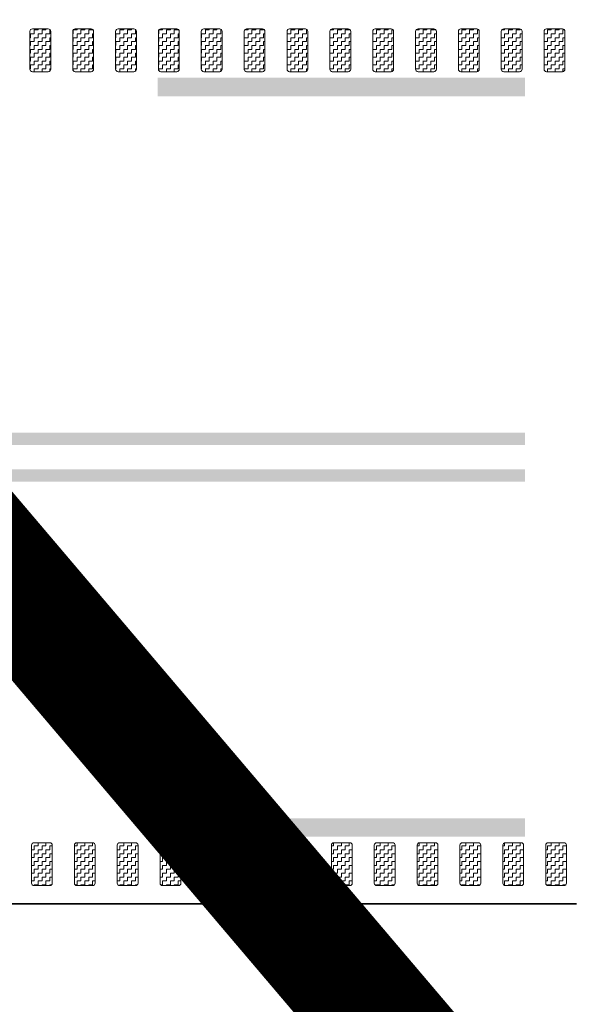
# Model space of a CAD drawing. Header units: metres. Extents: x -699 to 2316, y -1199 to 781.
# Tile 535 of 593: x 1210.72 to 1215.41, y -290.63 to -282.59. Entities that reach past the tile are written whole.
import ezdxf

# ---------------------------------------------------------------- set-up
doc = ezdxf.new("R2010")
doc.units = ezdxf.units.M
doc.linetypes.add('VW-3-3_STREEP', pattern=[6, 3, -3])
doc.linetypes.add('VW-9-3_STREEP', pattern=[12, 9, -3])
for name, color, linetype, lineweight in [('N-WA-VW-MARKERING_DYNAMISCH-G', 7, 'Continuous', 35), ('N-WE-VH-KANTVERHARDING-G', 210, 'Continuous', 35), ('N-WE-VW-MARKERING_LANGS_STREEP_33-G', 7, 'VW-3-3_STREEP', 13), ('N-WE-VW-MARKERING_LANGS_STREEP_93-G', 7, 'VW-9-3_STREEP', 13)]:
    doc.layers.add(name, color=color, linetype=linetype, lineweight=lineweight)
doc.layers.add('X-XX-AL-TEKENBLAD_VIEWPORT-G', color=7, linetype='Continuous', lineweight=18, plot=False)
pattern_1 = [(180, (362.03036, 0), (-0.03175, -0.03175), [0.03175, -0.03175]), (270, (361.99861, 0), (0.03175, -0.03175), [0.03175, -0.03175])]

msp = doc.modelspace()

# ---------------------------------------------------------------- hatches: boundary and pattern name
at = {"layer": 'N-WA-VW-MARKERING_DYNAMISCH-G', "lineweight": 9}
h = msp.add_hatch(dxfattribs=at)
h.set_pattern_fill('ZIGZAG', color=8, scale=0.01, angle=180, style=0)
h.set_pattern_definition(pattern_1)
edge = h.paths.add_edge_path()
edge.add_line((1210.8191, -282.6615), (1210.9491, -282.6615))
edge.add_arc((1210.9491, -282.6815), 0.02, 0, 90, ccw=False)
edge.add_line((1210.9691, -282.6815), (1210.9691, -282.9915))
edge.add_arc((1210.9491, -282.9915), 0.02, 270, 360, ccw=False)
edge.add_line((1210.9491, -283.0115), (1210.8191, -283.0115))
edge.add_arc((1210.8191, -282.9915), 0.02, 180, 270, ccw=False)
edge.add_line((1210.7991, -282.9915), (1210.7991, -282.6815))
edge.add_arc((1210.8191, -282.6815), 0.02, 90, 180, ccw=False)
h = msp.add_hatch(dxfattribs=at)
h.set_pattern_fill('ZIGZAG', color=8, scale=0.01, angle=180, style=0)
h.set_pattern_definition(pattern_1)
edge = h.paths.add_edge_path()
edge.add_line((1211.1691, -282.6615), (1211.2991, -282.6615))
edge.add_arc((1211.2991, -282.6815), 0.02, 0, 90, ccw=False)
edge.add_line((1211.3191, -282.6815), (1211.3191, -282.9915))
edge.add_arc((1211.2991, -282.9915), 0.02, 270, 360, ccw=False)
edge.add_line((1211.2991, -283.0115), (1211.1691, -283.0115))
edge.add_arc((1211.1691, -282.9915), 0.02, 180, 270, ccw=False)
edge.add_line((1211.1491, -282.9915), (1211.1491, -282.6815))
edge.add_arc((1211.1691, -282.6815), 0.02, 90, 180, ccw=False)
h = msp.add_hatch(dxfattribs=at)
h.set_pattern_fill('ZIGZAG', color=8, scale=0.01, angle=180, style=0)
h.set_pattern_definition(pattern_1)
edge = h.paths.add_edge_path()
edge.add_line((1211.5191, -282.6615), (1211.6491, -282.6615))
edge.add_arc((1211.6491, -282.6815), 0.02, 0, 90, ccw=False)
edge.add_line((1211.6691, -282.6815), (1211.6691, -282.9915))
edge.add_arc((1211.6491, -282.9915), 0.02, 270, 360, ccw=False)
edge.add_line((1211.6491, -283.0115), (1211.5191, -283.0115))
edge.add_arc((1211.5191, -282.9915), 0.02, 180, 270, ccw=False)
edge.add_line((1211.4991, -282.9915), (1211.4991, -282.6815))
edge.add_arc((1211.5191, -282.6815), 0.02, 90, 180, ccw=False)
h = msp.add_hatch(dxfattribs=at)
h.set_pattern_fill('ZIGZAG', color=8, scale=0.01, angle=180, style=0)
h.set_pattern_definition(pattern_1)
edge = h.paths.add_edge_path()
edge.add_line((1211.8691, -282.6615), (1211.9991, -282.6615))
edge.add_arc((1211.9991, -282.6815), 0.02, 0, 90, ccw=False)
edge.add_line((1212.0191, -282.6815), (1212.0191, -282.9915))
edge.add_arc((1211.9991, -282.9915), 0.02, 270, 360, ccw=False)
edge.add_line((1211.9991, -283.0115), (1211.8691, -283.0115))
edge.add_arc((1211.8691, -282.9915), 0.02, 180, 270, ccw=False)
edge.add_line((1211.8491, -282.9915), (1211.8491, -282.6815))
edge.add_arc((1211.8691, -282.6815), 0.02, 90, 180, ccw=False)
h = msp.add_hatch(dxfattribs=at)
h.set_pattern_fill('ZIGZAG', color=8, scale=0.01, angle=180, style=0)
h.set_pattern_definition(pattern_1)
edge = h.paths.add_edge_path()
edge.add_line((1212.2191, -282.6615), (1212.3491, -282.6615))
edge.add_arc((1212.3491, -282.6815), 0.02, 0, 90, ccw=False)
edge.add_line((1212.3691, -282.6815), (1212.3691, -282.9915))
edge.add_arc((1212.3491, -282.9915), 0.02, 270, 360, ccw=False)
edge.add_line((1212.3491, -283.0115), (1212.2191, -283.0115))
edge.add_arc((1212.2191, -282.9915), 0.02, 180, 270, ccw=False)
edge.add_line((1212.1991, -282.9915), (1212.1991, -282.6815))
edge.add_arc((1212.2191, -282.6815), 0.02, 90, 180, ccw=False)
h = msp.add_hatch(dxfattribs=at)
h.set_pattern_fill('ZIGZAG', color=8, scale=0.01, angle=180, style=0)
h.set_pattern_definition(pattern_1)
edge = h.paths.add_edge_path()
edge.add_line((1212.5691, -282.6615), (1212.6991, -282.6615))
edge.add_arc((1212.6991, -282.6815), 0.02, 0, 90, ccw=False)
edge.add_line((1212.7191, -282.6815), (1212.7191, -282.9915))
edge.add_arc((1212.6991, -282.9915), 0.02, 270, 360, ccw=False)
edge.add_line((1212.6991, -283.0115), (1212.5691, -283.0115))
edge.add_arc((1212.5691, -282.9915), 0.02, 180, 270, ccw=False)
edge.add_line((1212.5491, -282.9915), (1212.5491, -282.6815))
edge.add_arc((1212.5691, -282.6815), 0.02, 90, 180, ccw=False)
h = msp.add_hatch(dxfattribs=at)
h.set_pattern_fill('ZIGZAG', color=8, scale=0.01, angle=180, style=0)
h.set_pattern_definition(pattern_1)
edge = h.paths.add_edge_path()
edge.add_line((1212.9191, -282.6615), (1213.0491, -282.6615))
edge.add_arc((1213.0491, -282.6815), 0.02, 0, 90, ccw=False)
edge.add_line((1213.0691, -282.6815), (1213.0691, -282.9915))
edge.add_arc((1213.0491, -282.9915), 0.02, 270, 360, ccw=False)
edge.add_line((1213.0491, -283.0115), (1212.9191, -283.0115))
edge.add_arc((1212.9191, -282.9915), 0.02, 180, 270, ccw=False)
edge.add_line((1212.8991, -282.9915), (1212.8991, -282.6815))
edge.add_arc((1212.9191, -282.6815), 0.02, 90, 180, ccw=False)
h = msp.add_hatch(dxfattribs=at)
h.set_pattern_fill('ZIGZAG', color=8, scale=0.01, angle=180, style=0)
h.set_pattern_definition(pattern_1)
edge = h.paths.add_edge_path()
edge.add_line((1213.2691, -282.6615), (1213.3991, -282.6615))
edge.add_arc((1213.3991, -282.6815), 0.02, 0, 90, ccw=False)
edge.add_line((1213.4191, -282.6815), (1213.4191, -282.9915))
edge.add_arc((1213.3991, -282.9915), 0.02, 270, 360, ccw=False)
edge.add_line((1213.3991, -283.0115), (1213.2691, -283.0115))
edge.add_arc((1213.2691, -282.9915), 0.02, 180, 270, ccw=False)
edge.add_line((1213.2491, -282.9915), (1213.2491, -282.6815))
edge.add_arc((1213.2691, -282.6815), 0.02, 90, 180, ccw=False)
h = msp.add_hatch(dxfattribs=at)
h.set_pattern_fill('ZIGZAG', color=8, scale=0.01, angle=180, style=0)
h.set_pattern_definition(pattern_1)
edge = h.paths.add_edge_path()
edge.add_line((1213.6191, -282.6615), (1213.7491, -282.6615))
edge.add_arc((1213.7491, -282.6815), 0.02, 0, 90, ccw=False)
edge.add_line((1213.7691, -282.6815), (1213.7691, -282.9915))
edge.add_arc((1213.7491, -282.9915), 0.02, 270, 360, ccw=False)
edge.add_line((1213.7491, -283.0115), (1213.6191, -283.0115))
edge.add_arc((1213.6191, -282.9915), 0.02, 180, 270, ccw=False)
edge.add_line((1213.5991, -282.9915), (1213.5991, -282.6815))
edge.add_arc((1213.6191, -282.6815), 0.02, 90, 180, ccw=False)
h = msp.add_hatch(dxfattribs=at)
h.set_pattern_fill('ZIGZAG', color=8, scale=0.01, angle=180, style=0)
h.set_pattern_definition(pattern_1)
edge = h.paths.add_edge_path()
edge.add_line((1213.9691, -282.6615), (1214.0991, -282.6615))
edge.add_arc((1214.0991, -282.6815), 0.02, 0, 90, ccw=False)
edge.add_line((1214.1191, -282.6815), (1214.1191, -282.9915))
edge.add_arc((1214.0991, -282.9915), 0.02, 270, 360, ccw=False)
edge.add_line((1214.0991, -283.0115), (1213.9691, -283.0115))
edge.add_arc((1213.9691, -282.9915), 0.02, 180, 270, ccw=False)
edge.add_line((1213.9491, -282.9915), (1213.9491, -282.6815))
edge.add_arc((1213.9691, -282.6815), 0.02, 90, 180, ccw=False)
h = msp.add_hatch(dxfattribs=at)
h.set_pattern_fill('ZIGZAG', color=8, scale=0.01, angle=180, style=0)
h.set_pattern_definition(pattern_1)
edge = h.paths.add_edge_path()
edge.add_line((1214.3191, -282.6615), (1214.4491, -282.6615))
edge.add_arc((1214.4491, -282.6815), 0.02, 0, 90, ccw=False)
edge.add_line((1214.4691, -282.6815), (1214.4691, -282.9915))
edge.add_arc((1214.4491, -282.9915), 0.02, 270, 360, ccw=False)
edge.add_line((1214.4491, -283.0115), (1214.3191, -283.0115))
edge.add_arc((1214.3191, -282.9915), 0.02, 180, 270, ccw=False)
edge.add_line((1214.2991, -282.9915), (1214.2991, -282.6815))
edge.add_arc((1214.3191, -282.6815), 0.02, 90, 180, ccw=False)
h = msp.add_hatch(dxfattribs=at)
h.set_pattern_fill('ZIGZAG', color=8, scale=0.01, angle=180, style=0)
h.set_pattern_definition(pattern_1)
edge = h.paths.add_edge_path()
edge.add_line((1214.6691, -282.6615), (1214.7991, -282.6615))
edge.add_arc((1214.7991, -282.6815), 0.02, 0, 90, ccw=False)
edge.add_line((1214.8191, -282.6815), (1214.8191, -282.9915))
edge.add_arc((1214.7991, -282.9915), 0.02, 270, 360, ccw=False)
edge.add_line((1214.7991, -283.0115), (1214.6691, -283.0115))
edge.add_arc((1214.6691, -282.9915), 0.02, 180, 270, ccw=False)
edge.add_line((1214.6491, -282.9915), (1214.6491, -282.6815))
edge.add_arc((1214.6691, -282.6815), 0.02, 90, 180, ccw=False)
h = msp.add_hatch(dxfattribs=at)
h.set_pattern_fill('ZIGZAG', color=8, scale=0.01, angle=180, style=0)
h.set_pattern_definition(pattern_1)
edge = h.paths.add_edge_path()
edge.add_line((1215.0191, -282.6615), (1215.1491, -282.6615))
edge.add_arc((1215.1491, -282.6815), 0.02, 0, 90, ccw=False)
edge.add_line((1215.1691, -282.6815), (1215.1691, -282.9915))
edge.add_arc((1215.1491, -282.9915), 0.02, 270, 360, ccw=False)
edge.add_line((1215.1491, -283.0115), (1215.0191, -283.0115))
edge.add_arc((1215.0191, -282.9915), 0.02, 180, 270, ccw=False)
edge.add_line((1214.9991, -282.9915), (1214.9991, -282.6815))
edge.add_arc((1215.0191, -282.6815), 0.02, 90, 180, ccw=False)
h = msp.add_hatch(dxfattribs=at)
h.set_pattern_fill('ZIGZAG', color=8, scale=0.01, angle=180, style=0)
h.set_pattern_definition(pattern_1)
edge = h.paths.add_edge_path()
edge.add_line((1210.8321, -289.3115), (1210.9621, -289.3115))
edge.add_arc((1210.9621, -289.3315), 0.02, 0, 90, ccw=False)
edge.add_line((1210.9821, -289.3315), (1210.9821, -289.6415))
edge.add_arc((1210.9621, -289.6415), 0.02, 270, 360, ccw=False)
edge.add_line((1210.9621, -289.6615), (1210.8321, -289.6615))
edge.add_arc((1210.8321, -289.6415), 0.02, 180, 270, ccw=False)
edge.add_line((1210.8121, -289.6415), (1210.8121, -289.3315))
edge.add_arc((1210.8321, -289.3315), 0.02, 90, 180, ccw=False)
h = msp.add_hatch(dxfattribs=at)
h.set_pattern_fill('ZIGZAG', color=8, scale=0.01, angle=180, style=0)
h.set_pattern_definition(pattern_1)
edge = h.paths.add_edge_path()
edge.add_line((1211.1821, -289.3115), (1211.3121, -289.3115))
edge.add_arc((1211.3121, -289.3315), 0.02, 0, 90, ccw=False)
edge.add_line((1211.3321, -289.3315), (1211.3321, -289.6415))
edge.add_arc((1211.3121, -289.6415), 0.02, 270, 360, ccw=False)
edge.add_line((1211.3121, -289.6615), (1211.1821, -289.6615))
edge.add_arc((1211.1821, -289.6415), 0.02, 180, 270, ccw=False)
edge.add_line((1211.1621, -289.6415), (1211.1621, -289.3315))
edge.add_arc((1211.1821, -289.3315), 0.02, 90, 180, ccw=False)
h = msp.add_hatch(dxfattribs=at)
h.set_pattern_fill('ZIGZAG', color=8, scale=0.01, angle=180, style=0)
h.set_pattern_definition(pattern_1)
edge = h.paths.add_edge_path()
edge.add_line((1211.5321, -289.3115), (1211.6621, -289.3115))
edge.add_arc((1211.6621, -289.3315), 0.02, 0, 90, ccw=False)
edge.add_line((1211.6821, -289.3315), (1211.6821, -289.6415))
edge.add_arc((1211.6621, -289.6415), 0.02, 270, 360, ccw=False)
edge.add_line((1211.6621, -289.6615), (1211.5321, -289.6615))
edge.add_arc((1211.5321, -289.6415), 0.02, 180, 270, ccw=False)
edge.add_line((1211.5121, -289.6415), (1211.5121, -289.3315))
edge.add_arc((1211.5321, -289.3315), 0.02, 90, 180, ccw=False)
h = msp.add_hatch(dxfattribs=at)
h.set_pattern_fill('ZIGZAG', color=8, scale=0.01, angle=180, style=0)
h.set_pattern_definition(pattern_1)
edge = h.paths.add_edge_path()
edge.add_line((1211.8821, -289.3115), (1212.0121, -289.3115))
edge.add_arc((1212.0121, -289.3315), 0.02, 0, 90, ccw=False)
edge.add_line((1212.0321, -289.3315), (1212.0321, -289.6415))
edge.add_arc((1212.0121, -289.6415), 0.02, 270, 360, ccw=False)
edge.add_line((1212.0121, -289.6615), (1211.8821, -289.6615))
edge.add_arc((1211.8821, -289.6415), 0.02, 180, 270, ccw=False)
edge.add_line((1211.8621, -289.6415), (1211.8621, -289.3315))
edge.add_arc((1211.8821, -289.3315), 0.02, 90, 180, ccw=False)
h = msp.add_hatch(dxfattribs=at)
h.set_pattern_fill('ZIGZAG', color=8, scale=0.01, angle=180, style=0)
h.set_pattern_definition(pattern_1)
edge = h.paths.add_edge_path()
edge.add_line((1212.2321, -289.3115), (1212.3621, -289.3115))
edge.add_arc((1212.3621, -289.3315), 0.02, 0, 90, ccw=False)
edge.add_line((1212.3821, -289.3315), (1212.3821, -289.6415))
edge.add_arc((1212.3621, -289.6415), 0.02, 270, 360, ccw=False)
edge.add_line((1212.3621, -289.6615), (1212.2321, -289.6615))
edge.add_arc((1212.2321, -289.6415), 0.02, 180, 270, ccw=False)
edge.add_line((1212.2121, -289.6415), (1212.2121, -289.3315))
edge.add_arc((1212.2321, -289.3315), 0.02, 90, 180, ccw=False)
h = msp.add_hatch(dxfattribs=at)
h.set_pattern_fill('ZIGZAG', color=8, scale=0.01, angle=180, style=0)
h.set_pattern_definition(pattern_1)
edge = h.paths.add_edge_path()
edge.add_line((1212.5821, -289.3115), (1212.7121, -289.3115))
edge.add_arc((1212.7121, -289.3315), 0.02, 0, 90, ccw=False)
edge.add_line((1212.7321, -289.3315), (1212.7321, -289.6415))
edge.add_arc((1212.7121, -289.6415), 0.02, 270, 360, ccw=False)
edge.add_line((1212.7121, -289.6615), (1212.5821, -289.6615))
edge.add_arc((1212.5821, -289.6415), 0.02, 180, 270, ccw=False)
edge.add_line((1212.5621, -289.6415), (1212.5621, -289.3315))
edge.add_arc((1212.5821, -289.3315), 0.02, 90, 180, ccw=False)
h = msp.add_hatch(dxfattribs=at)
h.set_pattern_fill('ZIGZAG', color=8, scale=0.01, angle=180, style=0)
h.set_pattern_definition(pattern_1)
edge = h.paths.add_edge_path()
edge.add_line((1212.9321, -289.3115), (1213.0621, -289.3115))
edge.add_arc((1213.0621, -289.3315), 0.02, 0, 90, ccw=False)
edge.add_line((1213.0821, -289.3315), (1213.0821, -289.6415))
edge.add_arc((1213.0621, -289.6415), 0.02, 270, 360, ccw=False)
edge.add_line((1213.0621, -289.6615), (1212.9321, -289.6615))
edge.add_arc((1212.9321, -289.6415), 0.02, 180, 270, ccw=False)
edge.add_line((1212.9121, -289.6415), (1212.9121, -289.3315))
edge.add_arc((1212.9321, -289.3315), 0.02, 90, 180, ccw=False)
h = msp.add_hatch(dxfattribs=at)
h.set_pattern_fill('ZIGZAG', color=8, scale=0.01, angle=180, style=0)
h.set_pattern_definition(pattern_1)
edge = h.paths.add_edge_path()
edge.add_line((1213.2821, -289.3115), (1213.4121, -289.3115))
edge.add_arc((1213.4121, -289.3315), 0.02, 0, 90, ccw=False)
edge.add_line((1213.4321, -289.3315), (1213.4321, -289.6415))
edge.add_arc((1213.4121, -289.6415), 0.02, 270, 360, ccw=False)
edge.add_line((1213.4121, -289.6615), (1213.2821, -289.6615))
edge.add_arc((1213.2821, -289.6415), 0.02, 180, 270, ccw=False)
edge.add_line((1213.2621, -289.6415), (1213.2621, -289.3315))
edge.add_arc((1213.2821, -289.3315), 0.02, 90, 180, ccw=False)
h = msp.add_hatch(dxfattribs=at)
h.set_pattern_fill('ZIGZAG', color=8, scale=0.01, angle=180, style=0)
h.set_pattern_definition(pattern_1)
edge = h.paths.add_edge_path()
edge.add_line((1213.6321, -289.3115), (1213.7621, -289.3115))
edge.add_arc((1213.7621, -289.3315), 0.02, 0, 90, ccw=False)
edge.add_line((1213.7821, -289.3315), (1213.7821, -289.6415))
edge.add_arc((1213.7621, -289.6415), 0.02, 270, 360, ccw=False)
edge.add_line((1213.7621, -289.6615), (1213.6321, -289.6615))
edge.add_arc((1213.6321, -289.6415), 0.02, 180, 270, ccw=False)
edge.add_line((1213.6121, -289.6415), (1213.6121, -289.3315))
edge.add_arc((1213.6321, -289.3315), 0.02, 90, 180, ccw=False)
h = msp.add_hatch(dxfattribs=at)
h.set_pattern_fill('ZIGZAG', color=8, scale=0.01, angle=180, style=0)
h.set_pattern_definition(pattern_1)
edge = h.paths.add_edge_path()
edge.add_line((1213.9821, -289.3115), (1214.1121, -289.3115))
edge.add_arc((1214.1121, -289.3315), 0.02, 0, 90, ccw=False)
edge.add_line((1214.1321, -289.3315), (1214.1321, -289.6415))
edge.add_arc((1214.1121, -289.6415), 0.02, 270, 360, ccw=False)
edge.add_line((1214.1121, -289.6615), (1213.9821, -289.6615))
edge.add_arc((1213.9821, -289.6415), 0.02, 180, 270, ccw=False)
edge.add_line((1213.9621, -289.6415), (1213.9621, -289.3315))
edge.add_arc((1213.9821, -289.3315), 0.02, 90, 180, ccw=False)
h = msp.add_hatch(dxfattribs=at)
h.set_pattern_fill('ZIGZAG', color=8, scale=0.01, angle=180, style=0)
h.set_pattern_definition(pattern_1)
edge = h.paths.add_edge_path()
edge.add_line((1214.3321, -289.3115), (1214.4621, -289.3115))
edge.add_arc((1214.4621, -289.3315), 0.02, 0, 90, ccw=False)
edge.add_line((1214.4821, -289.3315), (1214.4821, -289.6415))
edge.add_arc((1214.4621, -289.6415), 0.02, 270, 360, ccw=False)
edge.add_line((1214.4621, -289.6615), (1214.3321, -289.6615))
edge.add_arc((1214.3321, -289.6415), 0.02, 180, 270, ccw=False)
edge.add_line((1214.3121, -289.6415), (1214.3121, -289.3315))
edge.add_arc((1214.3321, -289.3315), 0.02, 90, 180, ccw=False)
h = msp.add_hatch(dxfattribs=at)
h.set_pattern_fill('ZIGZAG', color=8, scale=0.01, angle=180, style=0)
h.set_pattern_definition(pattern_1)
edge = h.paths.add_edge_path()
edge.add_line((1214.6821, -289.3115), (1214.8121, -289.3115))
edge.add_arc((1214.8121, -289.3315), 0.02, 0, 90, ccw=False)
edge.add_line((1214.8321, -289.3315), (1214.8321, -289.6415))
edge.add_arc((1214.8121, -289.6415), 0.02, 270, 360, ccw=False)
edge.add_line((1214.8121, -289.6615), (1214.6821, -289.6615))
edge.add_arc((1214.6821, -289.6415), 0.02, 180, 270, ccw=False)
edge.add_line((1214.6621, -289.6415), (1214.6621, -289.3315))
edge.add_arc((1214.6821, -289.3315), 0.02, 90, 180, ccw=False)
h = msp.add_hatch(dxfattribs=at)
h.set_pattern_fill('ZIGZAG', color=8, scale=0.01, angle=180, style=0)
h.set_pattern_definition(pattern_1)
edge = h.paths.add_edge_path()
edge.add_line((1215.0321, -289.3115), (1215.1621, -289.3115))
edge.add_arc((1215.1621, -289.3315), 0.02, 0, 90, ccw=False)
edge.add_line((1215.1821, -289.3315), (1215.1821, -289.6415))
edge.add_arc((1215.1621, -289.6415), 0.02, 270, 360, ccw=False)
edge.add_line((1215.1621, -289.6615), (1215.0321, -289.6615))
edge.add_arc((1215.0321, -289.6415), 0.02, 180, 270, ccw=False)
edge.add_line((1215.0121, -289.6415), (1215.0121, -289.3315))
edge.add_arc((1215.0321, -289.3315), 0.02, 90, 180, ccw=False)

# ---------------------------------------------------------------- linework, layer by layer
at = {"layer": 'N-WA-VW-MARKERING_DYNAMISCH-G', "color": 8, "lineweight": 9}
for points in [[(1210.8191, -282.6615), (1210.9491, -282.6615, -0.414214), (1210.9691, -282.6815), (1210.9691, -282.9915, -0.414214), (1210.9491, -283.0115), (1210.8191, -283.0115, -0.414214), (1210.7991, -282.9915), (1210.7991, -282.6815, -0.414214)], [(1211.1691, -282.6615), (1211.2991, -282.6615, -0.414214), (1211.3191, -282.6815), (1211.3191, -282.9915, -0.414214), (1211.2991, -283.0115), (1211.1691, -283.0115, -0.414214), (1211.1491, -282.9915), (1211.1491, -282.6815, -0.414214)], [(1211.5191, -282.6615), (1211.6491, -282.6615, -0.414214), (1211.6691, -282.6815), (1211.6691, -282.9915, -0.414214), (1211.6491, -283.0115), (1211.5191, -283.0115, -0.414214), (1211.4991, -282.9915), (1211.4991, -282.6815, -0.414214)], [(1211.8691, -282.6615), (1211.9991, -282.6615, -0.414214), (1212.0191, -282.6815), (1212.0191, -282.9915, -0.414214), (1211.9991, -283.0115), (1211.8691, -283.0115, -0.414214), (1211.8491, -282.9915), (1211.8491, -282.6815, -0.414214)], [(1212.2191, -282.6615), (1212.3491, -282.6615, -0.414214), (1212.3691, -282.6815), (1212.3691, -282.9915, -0.414214), (1212.3491, -283.0115), (1212.2191, -283.0115, -0.414214), (1212.1991, -282.9915), (1212.1991, -282.6815, -0.414214)], [(1212.5691, -282.6615), (1212.6991, -282.6615, -0.414214), (1212.7191, -282.6815), (1212.7191, -282.9915, -0.414214), (1212.6991, -283.0115), (1212.5691, -283.0115, -0.414214), (1212.5491, -282.9915), (1212.5491, -282.6815, -0.414214)], [(1212.9191, -282.6615), (1213.0491, -282.6615, -0.414214), (1213.0691, -282.6815), (1213.0691, -282.9915, -0.414214), (1213.0491, -283.0115), (1212.9191, -283.0115, -0.414214), (1212.8991, -282.9915), (1212.8991, -282.6815, -0.414214)], [(1213.2691, -282.6615), (1213.3991, -282.6615, -0.414214), (1213.4191, -282.6815), (1213.4191, -282.9915, -0.414214), (1213.3991, -283.0115), (1213.2691, -283.0115, -0.414214), (1213.2491, -282.9915), (1213.2491, -282.6815, -0.414214)], [(1213.6191, -282.6615), (1213.7491, -282.6615, -0.414214), (1213.7691, -282.6815), (1213.7691, -282.9915, -0.414214), (1213.7491, -283.0115), (1213.6191, -283.0115, -0.414214), (1213.5991, -282.9915), (1213.5991, -282.6815, -0.414214)], [(1213.9691, -282.6615), (1214.0991, -282.6615, -0.414214), (1214.1191, -282.6815), (1214.1191, -282.9915, -0.414214), (1214.0991, -283.0115), (1213.9691, -283.0115, -0.414214), (1213.9491, -282.9915), (1213.9491, -282.6815, -0.414214)], [(1214.3191, -282.6615), (1214.4491, -282.6615, -0.414214), (1214.4691, -282.6815), (1214.4691, -282.9915, -0.414214), (1214.4491, -283.0115), (1214.3191, -283.0115, -0.414214), (1214.2991, -282.9915), (1214.2991, -282.6815, -0.414214)], [(1214.6691, -282.6615), (1214.7991, -282.6615, -0.414214), (1214.8191, -282.6815), (1214.8191, -282.9915, -0.414214), (1214.7991, -283.0115), (1214.6691, -283.0115, -0.414214), (1214.6491, -282.9915), (1214.6491, -282.6815, -0.414214)], [(1215.0191, -282.6615), (1215.1491, -282.6615, -0.414214), (1215.1691, -282.6815), (1215.1691, -282.9915, -0.414214), (1215.1491, -283.0115), (1215.0191, -283.0115, -0.414214), (1214.9991, -282.9915), (1214.9991, -282.6815, -0.414214)], [(1210.8321, -289.3115), (1210.9621, -289.3115, -0.414214), (1210.9821, -289.3315), (1210.9821, -289.6415, -0.414214), (1210.9621, -289.6615), (1210.8321, -289.6615, -0.414214), (1210.8121, -289.6415), (1210.8121, -289.3315, -0.414214)], [(1211.1821, -289.3115), (1211.3121, -289.3115, -0.414214), (1211.3321, -289.3315), (1211.3321, -289.6415, -0.414214), (1211.3121, -289.6615), (1211.1821, -289.6615, -0.414214), (1211.1621, -289.6415), (1211.1621, -289.3315, -0.414214)], [(1211.5321, -289.3115), (1211.6621, -289.3115, -0.414214), (1211.6821, -289.3315), (1211.6821, -289.6415, -0.414214), (1211.6621, -289.6615), (1211.5321, -289.6615, -0.414214), (1211.5121, -289.6415), (1211.5121, -289.3315, -0.414214)], [(1211.8821, -289.3115), (1212.0121, -289.3115, -0.414214), (1212.0321, -289.3315), (1212.0321, -289.6415, -0.414214), (1212.0121, -289.6615), (1211.8821, -289.6615, -0.414214), (1211.8621, -289.6415), (1211.8621, -289.3315, -0.414214)], [(1212.2321, -289.3115), (1212.3621, -289.3115, -0.414214), (1212.3821, -289.3315), (1212.3821, -289.6415, -0.414214), (1212.3621, -289.6615), (1212.2321, -289.6615, -0.414214), (1212.2121, -289.6415), (1212.2121, -289.3315, -0.414214)], [(1212.5821, -289.3115), (1212.7121, -289.3115, -0.414214), (1212.7321, -289.3315), (1212.7321, -289.6415, -0.414214), (1212.7121, -289.6615), (1212.5821, -289.6615, -0.414214), (1212.5621, -289.6415), (1212.5621, -289.3315, -0.414214)], [(1212.9321, -289.3115), (1213.0621, -289.3115, -0.414214), (1213.0821, -289.3315), (1213.0821, -289.6415, -0.414214), (1213.0621, -289.6615), (1212.9321, -289.6615, -0.414214), (1212.9121, -289.6415), (1212.9121, -289.3315, -0.414214)], [(1213.2821, -289.3115), (1213.4121, -289.3115, -0.414214), (1213.4321, -289.3315), (1213.4321, -289.6415, -0.414214), (1213.4121, -289.6615), (1213.2821, -289.6615, -0.414214), (1213.2621, -289.6415), (1213.2621, -289.3315, -0.414214)], [(1213.6321, -289.3115), (1213.7621, -289.3115, -0.414214), (1213.7821, -289.3315), (1213.7821, -289.6415, -0.414214), (1213.7621, -289.6615), (1213.6321, -289.6615, -0.414214), (1213.6121, -289.6415), (1213.6121, -289.3315, -0.414214)], [(1213.9821, -289.3115), (1214.1121, -289.3115, -0.414214), (1214.1321, -289.3315), (1214.1321, -289.6415, -0.414214), (1214.1121, -289.6615), (1213.9821, -289.6615, -0.414214), (1213.9621, -289.6415), (1213.9621, -289.3315, -0.414214)], [(1214.3321, -289.3115), (1214.4621, -289.3115, -0.414214), (1214.4821, -289.3315), (1214.4821, -289.6415, -0.414214), (1214.4621, -289.6615), (1214.3321, -289.6615, -0.414214), (1214.3121, -289.6415), (1214.3121, -289.3315, -0.414214)], [(1214.6821, -289.3115), (1214.8121, -289.3115, -0.414214), (1214.8321, -289.3315), (1214.8321, -289.6415, -0.414214), (1214.8121, -289.6615), (1214.6821, -289.6615, -0.414214), (1214.6621, -289.6415), (1214.6621, -289.3315, -0.414214)], [(1215.0321, -289.3115), (1215.1621, -289.3115, -0.414214), (1215.1821, -289.3315), (1215.1821, -289.6415, -0.414214), (1215.1621, -289.6615), (1215.0321, -289.6615, -0.414214), (1215.0121, -289.6415), (1215.0121, -289.3315, -0.414214)]]:
    msp.add_lwpolyline(points, format="xyb", close=True, dxfattribs=at)
at = {"layer": 'N-WE-VH-KANTVERHARDING-G'}
msp.add_line((1120.0994, -289.8115), (1215.2624, -289.8115), dxfattribs=at)
at = {"layer": 'N-WE-VW-MARKERING_LANGS_STREEP_33-G', "color": 253, "linetype": 'Continuous'}
for points in [[(1211.842, -283.0615), (1214.842, -283.0615), (1211.842, -283.2115), (1214.842, -283.2115)], [(1211.842, -289.2615), (1214.842, -289.2615), (1211.842, -289.1115), (1214.842, -289.1115)]]:
    msp.add_solid(points, dxfattribs=at)
at = {"layer": 'N-WE-VW-MARKERING_LANGS_STREEP_93-G', "color": 253, "linetype": 'Continuous'}
for points in [[(1205.842, -285.9615), (1214.842, -285.9615), (1205.842, -286.0615), (1214.842, -286.0615)], [(1205.842, -286.3615), (1214.842, -286.3615), (1205.842, -286.2615), (1214.842, -286.2615)]]:
    msp.add_solid(points, dxfattribs=at)
at = {"layer": 'X-XX-AL-TEKENBLAD_VIEWPORT-G', "color": 3, "const_width": 1}
msp.add_lwpolyline([(1113.6885, -172.9742), (1219.9582, -298.1762)], dxfattribs=at)

doc.saveas('drawing.dxf')
